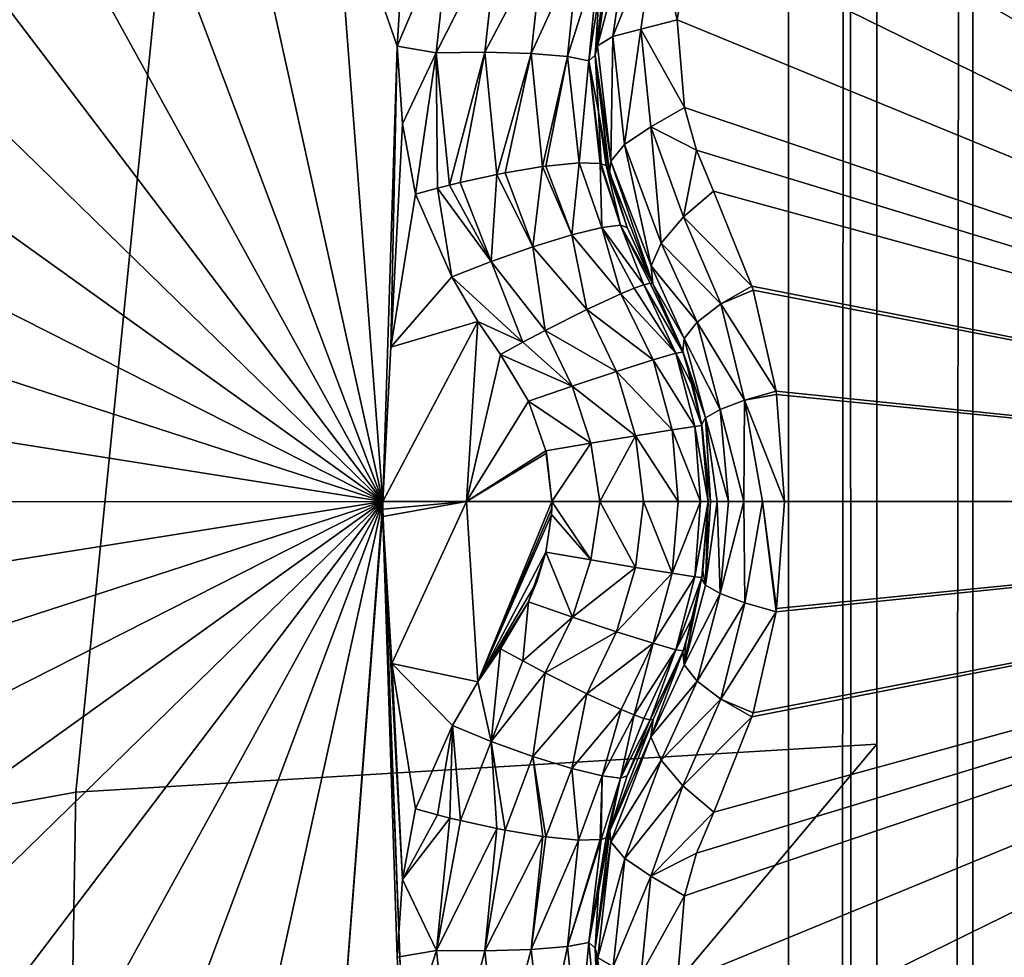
# Model space of a CAD drawing. Header units: metres. Extents: x -206 to 75, y -104 to 104.
# Tile 280 of 656: x -170.01 to -168.39, y 48.22 to 49.76. Entities that reach past the tile are written whole.
import ezdxf

# ---------------------------------------------------------------- set-up
doc = ezdxf.new("R2010")
doc.units = ezdxf.units.M
doc.layers.add('solid_01_1-CONSUMER_THERM_B_125288', color=7, linetype='CONTINUOUS')

msp = doc.modelspace()

# ---------------------------------------------------------------- linework, layer by layer
at = {"layer": 'solid_01_1-CONSUMER_THERM_B_125288'}
for points in [[(-168.648926, 67.29171), (-200.493088, -75.033852), (-200.514557, 74.966148)], [(-106.887138, 47.939438, 1.5), (-97.174187, 56.091938, 1.5), (-200.514557, 74.966148, 1.5)], [(-107.910683, 47.194191, 1.5), (-106.887138, 47.939438, 1.5), (-200.514557, 74.966148, 1.5)], [(-108.467331, 46.871483, 1.5), (-107.910683, 47.194191, 1.5), (-200.514557, 74.966148, 1.5)], [(-109.048912, 46.586853, 1.5), (-108.467331, 46.871483, 1.5), (-200.514557, 74.966148, 1.5)], [(-109.651024, 46.343178, 1.5), (-109.048912, 46.586853, 1.5), (-200.514557, 74.966148, 1.5)], [(-110.268845, 46.142639, 1.5), (-109.651024, 46.343178, 1.5), (-200.514557, 74.966148, 1.5)], [(-110.897278, 45.986664, 1.5), (-110.268845, 46.142639, 1.5), (-200.514557, 74.966148, 1.5)], [(-111.53109, 45.875885, 1.5), (-110.897278, 45.986664, 1.5), (-200.514557, 74.966148, 1.5)], [(-112.794189, 45.78849, 1.5), (-111.53109, 45.875885, 1.5), (-200.514557, 74.966148, 1.5)], [(-168.100571, 58.189758, 1.5), (-112.794189, 45.78849, 1.5), (-200.514557, 74.966148, 1.5)], [(-168.648926, 67.29171), (-168.75058, 66.747505), (-200.493088, -75.033852)], [(-168.75058, 66.747505), (-168.750504, 66.193886), (-200.493088, -75.033852)], [(-168.750504, 66.193886), (-168.731537, -66.252495), (-200.493088, -75.033852)], [(-168.750504, 66.193886), (-168.648697, 65.649712), (-168.731537, -66.252495)], [(-168.648697, 65.649712), (-168.629883, -65.70829), (-168.731537, -66.252495)], [(-168.648697, 65.649712), (-168.448624, 65.133507), (-168.629883, -65.70829)], [(-168.448624, 65.133507), (-168.429977, -65.192032), (-168.629883, -65.70829)], [(-168.448624, 65.133507), (-168.15712, 64.662857), (-168.429977, -65.192032)], [(-168.15712, 64.662857), (-168.138596, -64.721298), (-168.429977, -65.192032)], [(-76.404617, 63.580017, 75.400002), (-185.604614, 63.572178, 75.400002), (-92.716316, 42.429672, 75.400002)], [(-185.604614, 63.572178, 75.400002), (-93.500069, 42.491352, 75.400002), (-92.716316, 42.429672, 75.400002)], [(-185.604614, 63.572178, 75.400002), (-168.500076, 42.491318, 75.400002), (-93.500069, 42.491352, 75.400002)], [(-185.604614, 63.572178, 75.400002), (-169.283829, 42.429634, 75.400002), (-168.500076, 42.491318, 75.400002)], [(-185.604614, 63.572178, 75.400002), (-170.048279, 42.246105, 75.400002), (-169.283829, 42.429634, 75.400002)], [(-185.604477, 61.572178, 72.400002), (-168.604477, 61.573399, 72.400002), (-175.833084, 45.863281, 72.400002)], [(-168.604477, 61.573399, 72.400002), (-174.79277, 46.666443, 72.400002), (-175.833084, 45.863281, 72.400002)], [(-168.604477, 61.573399, 72.400002), (-173.664642, 47.33952, 72.400002), (-174.79277, 46.666443, 72.400002)], [(-168.604477, 61.573399, 72.400002), (-172.463898, 47.873474, 72.400002), (-173.664642, 47.33952, 72.400002)], [(-168.604477, 61.573399, 72.400002), (-171.208054, 48.260414, 72.400002), (-172.463898, 47.873474, 72.400002)], [(-168.604477, 61.573399, 72.400002), (-169.915466, 48.494781, 72.400002), (-171.208054, 48.260414, 72.400002)], [(-168.604477, 61.573399, 72.400002), (-168.603546, 48.573399, 72.400002), (-169.915466, 48.494781, 72.400002)], [(-168.604477, 61.573399, 69.400002), (-167.103424, 47.073505, 63.5), (-168.603424, 47.073399, 63.5)], [(-168.604477, 61.573399, 69.400002), (-168.603424, 47.073399, 63.5), (-168.604477, 61.573399, 72.400002)], [(-168.603546, 48.573399, 69.900002), (-168.604477, 61.573399, 72.400002), (-168.603424, 47.073399, 63.5)], [(-167.104019, 55.223503, 66.816208), (-167.103424, 47.073505, 63.5), (-168.604477, 61.573399, 69.400002)], [(-168.603546, 48.573399, 69.900002), (-168.603546, 48.573399, 72.400002), (-168.604477, 61.573399, 72.400002)], [(-168.523819, 50.299942, 16.603502), (-167.010834, 48.970943, 15.440842), (-168.453568, 50.3181, 16.580477)], [(-168.453568, 50.3181, 16.580477), (-167.010834, 48.970943, 15.440842), (-168.381454, 50.327221, 16.554106)], [(-168.654373, 50.238434, 16.639137), (-167.010834, 48.970943, 15.440842), (-168.523819, 50.299942, 16.603502)], [(-168.765457, 50.147591, 16.660564), (-167.010834, 48.970943, 15.440842), (-168.654373, 50.238434, 16.639137)], [(-168.851318, 50.033131, 16.667709), (-167.010834, 48.970943, 15.440842), (-168.765457, 50.147591, 16.660564)], [(-168.90744, 49.90152, 16.660555), (-167.010834, 48.970943, 15.440842), (-168.851318, 50.033131, 16.667709)], [(-169.412643, 48.9706, 18.393747), (-169.492691, 50.017204, 18.295778), (-169.637848, 49.990421, 18.25009)], [(-169.389297, 49.716625, 18.364573), (-169.37915, 49.872856, 18.350796), (-169.492691, 50.017204, 18.295778)], [(-169.412643, 48.9706, 18.393747), (-169.389297, 49.716625, 18.364573), (-169.492691, 50.017204, 18.295778)], [(-169.412643, 48.9706, 18.393747), (-169.637848, 49.990421, 18.25009), (-169.777695, 49.941631, 18.20607)], [(-169.412643, 48.9706, 18.393747), (-169.777695, 49.941631, 18.20607), (-169.909225, 49.871891, 18.164671)], [(-169.301514, 49.922112, 18.358753), (-169.37915, 49.872856, 18.350796), (-169.389297, 49.716625, 18.364573)], [(-169.325089, 49.705845, 18.376822), (-169.301514, 49.922112, 18.358753), (-169.389297, 49.716625, 18.364573)], [(-169.223785, 49.90601, 18.349083), (-169.301514, 49.922112, 18.358753), (-169.325089, 49.705845, 18.376822)], [(-169.223785, 49.90601, 18.349083), (-169.325089, 49.705845, 18.376822), (-169.245712, 49.706497, 18.367184)], [(-169.223785, 49.90601, 18.349083), (-169.245712, 49.706497, 18.367184), (-169.149673, 49.888851, 18.312241)], [(-169.039215, 49.901909, 16.876154), (-169.058502, 49.802982, 18.114405), (-169.065002, 49.7019, 18.126162)], [(-169.065002, 49.7019, 16.853399), (-169.039215, 49.901909, 16.876154), (-169.065002, 49.7019, 18.126162)], [(-169.060883, 49.717194, 16.8106), (-169.039215, 49.901909, 16.876154), (-169.065002, 49.7019, 16.853399)], [(-169.00975, 49.912716, 16.767014), (-169.033859, 49.91106, 16.83964), (-169.060883, 49.717194, 16.8106)], [(-169.035721, 49.732132, 16.739864), (-169.00975, 49.912716, 16.767014), (-169.060883, 49.717194, 16.8106)], [(-169.060883, 49.717194, 16.8106), (-169.033859, 49.91106, 16.83964), (-169.039215, 49.901909, 16.876154)], [(-169.035721, 49.732132, 16.739864), (-168.965622, 49.907791, 16.70466), (-169.00975, 49.912716, 16.767014)], [(-169.035721, 49.732132, 16.739864), (-168.989868, 49.744625, 16.679853), (-168.965622, 49.907791, 16.70466)], [(-168.930511, 49.759899, 16.639118), (-168.965622, 49.907791, 16.70466), (-168.989868, 49.744625, 16.679853)], [(-168.930511, 49.759899, 16.639118), (-168.90744, 49.90152, 16.660555), (-168.965622, 49.907791, 16.70466)], [(-168.930511, 49.759899, 16.639118), (-167.010834, 48.970943, 15.440842), (-168.90744, 49.90152, 16.660555)], [(-169.245712, 49.706497, 18.367184), (-169.169617, 49.7043, 18.33046), (-169.149673, 49.888851, 18.312241)], [(-169.149673, 49.888851, 18.312241), (-169.169617, 49.7043, 18.33046), (-169.092178, 49.873493, 18.252224)], [(-169.412643, 48.9706, 18.393747), (-169.909225, 49.871891, 18.164671), (-170.029587, 49.782703, 18.126785)], [(-169.169617, 49.7043, 18.33046), (-169.110107, 49.699383, 18.270632), (-169.092178, 49.873493, 18.252224)], [(-169.092178, 49.873493, 18.252224), (-169.110107, 49.699383, 18.270632), (-169.059067, 49.862217, 18.180342)], [(-169.110107, 49.699383, 18.270632), (-169.075287, 49.692738, 18.198982), (-169.059067, 49.862217, 18.180342)], [(-169.059067, 49.862217, 18.180342), (-169.075287, 49.692738, 18.198982), (-169.058502, 49.802982, 18.114405)], [(-169.075287, 49.692738, 18.198982), (-169.065002, 49.7019, 18.126162), (-169.058502, 49.802982, 18.114405)], [(-169.412643, 48.9706, 18.393747), (-170.029587, 49.782703, 18.126785), (-170.136185, 49.675995, 18.093229)], [(-168.918442, 49.616131, 16.603489), (-168.930511, 49.759899, 16.639118), (-168.989868, 49.744625, 16.679853)], [(-168.918442, 49.616131, 16.603489), (-167.010834, 48.970943, 15.440842), (-168.930511, 49.759899, 16.639118)], [(-169.016556, 49.555386, 16.696569), (-168.989868, 49.744625, 16.679853), (-169.035721, 49.732132, 16.739864)], [(-169.016556, 49.555386, 16.696569), (-168.973618, 49.584297, 16.640163), (-168.989868, 49.744625, 16.679853)], [(-168.918442, 49.616131, 16.603489), (-168.989868, 49.744625, 16.679853), (-168.973618, 49.584297, 16.640163)], [(-169.035721, 49.732132, 16.739864), (-169.060883, 49.717194, 16.8106), (-169.039063, 49.527939, 16.764393)], [(-169.016556, 49.555386, 16.696569), (-169.035721, 49.732132, 16.739864), (-169.039063, 49.527939, 16.764393)], [(-169.412643, 48.9706, 18.393747), (-169.399307, 49.223724, 18.393747), (-169.389297, 49.716625, 18.364573)], [(-169.399307, 49.223724, 18.393747), (-169.38063, 49.589344, 18.378683), (-169.389297, 49.716625, 18.364573)], [(-169.325089, 49.705845, 18.376822), (-169.389297, 49.716625, 18.364573), (-169.38063, 49.589344, 18.378683)], [(-169.325089, 49.705845, 18.376822), (-169.38063, 49.589344, 18.378683), (-169.35936, 49.47403, 18.393747)], [(-169.322998, 49.483864, 18.401197), (-169.325089, 49.705845, 18.376822), (-169.35936, 49.47403, 18.393747)], [(-169.245712, 49.706497, 18.367184), (-169.325089, 49.705845, 18.376822), (-169.303192, 49.488876, 18.402805)], [(-169.322998, 49.483864, 18.401197), (-169.303192, 49.488876, 18.402805), (-169.325089, 49.705845, 18.376822)], [(-169.285706, 49.493107, 18.402845), (-169.245712, 49.706497, 18.367184), (-169.303192, 49.488876, 18.402805)], [(-169.285706, 49.493107, 18.402845), (-169.225815, 49.506218, 18.393158), (-169.245712, 49.706497, 18.367184)], [(-169.245712, 49.706497, 18.367184), (-169.225815, 49.506218, 18.393158), (-169.169617, 49.7043, 18.33046)], [(-169.039063, 49.527939, 16.764393), (-169.060883, 49.717194, 16.8106), (-169.065002, 49.7019, 16.853399)], [(-169.225815, 49.506218, 18.393158), (-169.212173, 49.508892, 18.388723), (-169.169617, 49.7043, 18.33046)], [(-169.212173, 49.508892, 18.388723), (-169.150848, 49.519207, 18.356613), (-169.169617, 49.7043, 18.33046)], [(-169.169617, 49.7043, 18.33046), (-169.150848, 49.519207, 18.356613), (-169.110107, 49.699383, 18.270632)], [(-169.150848, 49.519207, 18.356613), (-169.145538, 49.519943, 18.352715), (-169.110107, 49.699383, 18.270632)], [(-169.145538, 49.519943, 18.352715), (-169.091232, 49.525257, 18.297041), (-169.110107, 49.699383, 18.270632)], [(-169.110107, 49.699383, 18.270632), (-169.091232, 49.525257, 18.297041), (-169.075287, 49.692738, 18.198982)], [(-169.091232, 49.525257, 18.297041), (-169.056778, 49.52422, 18.230299), (-169.075287, 49.692738, 18.198982)], [(-169.075287, 49.692738, 18.198982), (-169.059494, 49.609055, 18.139544), (-169.065002, 49.7019, 18.126162)], [(-169.075287, 49.692738, 18.198982), (-169.055267, 49.523949, 18.225763), (-169.059494, 49.609055, 18.139544)], [(-169.056778, 49.52422, 18.230299), (-169.055267, 49.523949, 18.225763), (-169.075287, 49.692738, 18.198982)], [(-169.065002, 49.7019, 16.853399), (-169.065002, 49.7019, 18.126162), (-169.059494, 49.609055, 18.139544)], [(-169.065002, 49.7019, 16.853399), (-169.059494, 49.609055, 18.139544), (-169.042969, 49.517033, 18.155281)], [(-169.041168, 49.509724, 16.8183), (-169.065002, 49.7019, 16.853399), (-169.042969, 49.517033, 18.155281)], [(-169.039063, 49.527939, 16.764393), (-169.065002, 49.7019, 16.853399), (-169.041168, 49.509724, 16.8183)], [(-169.412643, 48.9706, 18.393747), (-170.136185, 49.675995, 18.093229), (-170.226715, 49.554066, 18.064728)], [(-169.047043, 49.52137, 18.193224), (-169.042969, 49.517033, 18.155281), (-169.059494, 49.609055, 18.139544)], [(-169.055267, 49.523949, 18.225763), (-169.047043, 49.52137, 18.193224), (-169.059494, 49.609055, 18.139544)], [(-168.899033, 49.546249, 16.580469), (-168.918442, 49.616131, 16.603489), (-168.973618, 49.584297, 16.640163)], [(-168.899033, 49.546249, 16.580469), (-167.010834, 48.970943, 15.440842), (-168.918442, 49.616131, 16.603489)], [(-169.399307, 49.223724, 18.393747), (-169.35936, 49.47403, 18.393747), (-169.38063, 49.589344, 18.378683)], [(-168.956635, 49.394161, 16.639465), (-168.973618, 49.584297, 16.640163), (-169.016556, 49.555386, 16.696569)], [(-168.899033, 49.546249, 16.580469), (-168.973618, 49.584297, 16.640163), (-168.920395, 49.437267, 16.587631)], [(-168.920395, 49.437267, 16.587631), (-168.973618, 49.584297, 16.640163), (-168.956635, 49.394161, 16.639465)], [(-169.412643, 48.9706, 18.393747), (-170.226715, 49.554066, 18.064728), (-170.29924, 49.419548, 18.041895)], [(-169.016556, 49.555386, 16.696569), (-169.039063, 49.527939, 16.764393), (-168.973373, 49.356789, 16.701927)], [(-168.956635, 49.394161, 16.639465), (-169.016556, 49.555386, 16.696569), (-168.973373, 49.356789, 16.701927)], [(-168.899033, 49.546249, 16.580469), (-168.920395, 49.437267, 16.587631), (-168.870865, 49.479256, 16.554106)], [(-168.899033, 49.546249, 16.580469), (-168.870865, 49.479256, 16.554106), (-167.010834, 48.970943, 15.440842)], [(-169.039063, 49.527939, 16.764393), (-169.041168, 49.509724, 16.8183), (-168.970184, 49.32737, 16.770613)], [(-168.973373, 49.356789, 16.701927), (-169.039063, 49.527939, 16.764393), (-168.970184, 49.32737, 16.770613)], [(-169.16687, 49.388, 18.402061), (-169.150848, 49.519207, 18.356613), (-169.212173, 49.508892, 18.388723)], [(-169.16687, 49.388, 18.402061), (-169.10318, 49.407681, 18.36202), (-169.150848, 49.519207, 18.356613)], [(-169.10318, 49.407681, 18.36202), (-169.145538, 49.519943, 18.352715), (-169.150848, 49.519207, 18.356613)], [(-169.10318, 49.407681, 18.36202), (-169.091232, 49.525257, 18.297041), (-169.145538, 49.519943, 18.352715)], [(-169.10318, 49.407681, 18.36202), (-169.053635, 49.4198, 18.304127), (-169.091232, 49.525257, 18.297041)], [(-169.053635, 49.4198, 18.304127), (-169.056778, 49.52422, 18.230299), (-169.091232, 49.525257, 18.297041)], [(-169.02356, 49.423412, 18.237627), (-169.055267, 49.523949, 18.225763), (-169.056778, 49.52422, 18.230299)], [(-169.053635, 49.4198, 18.304127), (-169.02356, 49.423412, 18.237627), (-169.056778, 49.52422, 18.230299)], [(-169.02356, 49.423412, 18.237627), (-169.047043, 49.52137, 18.193224), (-169.055267, 49.523949, 18.225763)], [(-169.01268, 49.419765, 18.172096), (-169.042969, 49.517033, 18.155281), (-169.047043, 49.52137, 18.193224)], [(-169.02356, 49.423412, 18.237627), (-169.01268, 49.419765, 18.172096), (-169.047043, 49.52137, 18.193224)], [(-169.041168, 49.509724, 16.8183), (-169.042969, 49.517033, 18.155281), (-169.01268, 49.419765, 18.172096)], [(-169.235413, 49.363785, 18.4196), (-169.225815, 49.506218, 18.393158), (-169.285706, 49.493107, 18.402845)], [(-169.235413, 49.363785, 18.4196), (-169.16687, 49.388, 18.402061), (-169.225815, 49.506218, 18.393158)], [(-169.16687, 49.388, 18.402061), (-169.212173, 49.508892, 18.388723), (-169.225815, 49.506218, 18.393158)], [(-169.041168, 49.509724, 16.8183), (-168.970184, 49.32737, 18.184393), (-168.970184, 49.32737, 16.770613)], [(-169.041168, 49.509724, 16.8183), (-169.01268, 49.419765, 18.172096), (-168.970184, 49.32737, 18.184393)], [(-169.2995, 49.338749, 18.416172), (-169.322998, 49.483864, 18.401197), (-169.35936, 49.47403, 18.393747)], [(-169.235413, 49.363785, 18.4196), (-169.303192, 49.488876, 18.402805), (-169.322998, 49.483864, 18.401197)], [(-169.235413, 49.363785, 18.4196), (-169.322998, 49.483864, 18.401197), (-169.2995, 49.338749, 18.416172)], [(-169.235413, 49.363785, 18.4196), (-169.285706, 49.493107, 18.402845), (-169.303192, 49.488876, 18.402805)], [(-168.808121, 49.323395, 16.49827), (-168.870865, 49.479256, 16.554106), (-168.920395, 49.437267, 16.587631)], [(-168.808121, 49.323395, 16.49827), (-167.010834, 48.970943, 15.440842), (-168.870865, 49.479256, 16.554106)], [(-169.2995, 49.338749, 18.416172), (-169.35936, 49.47403, 18.393747), (-169.399307, 49.223724, 18.393747)], [(-168.859055, 49.294361, 16.534945), (-168.920395, 49.437267, 16.587631), (-168.956635, 49.394161, 16.639465)], [(-168.859055, 49.294361, 16.534945), (-168.808121, 49.323395, 16.49827), (-168.920395, 49.437267, 16.587631)], [(-169.412643, 48.9706, 18.393747), (-170.29924, 49.419548, 18.041895), (-170.352173, 49.275341, 18.025227)], [(-169.10318, 49.407681, 18.36202), (-169.022537, 49.311192, 18.338903), (-169.053635, 49.4198, 18.304127)], [(-169.053635, 49.4198, 18.304127), (-168.985031, 49.325764, 18.266209), (-169.02356, 49.423412, 18.237627)], [(-169.053635, 49.4198, 18.304127), (-169.022537, 49.311192, 18.338903), (-169.00116, 49.32003, 18.304218)], [(-169.053635, 49.4198, 18.304127), (-169.00116, 49.32003, 18.304218), (-168.985031, 49.325764, 18.266209)], [(-169.02356, 49.423412, 18.237627), (-168.974609, 49.328236, 18.225876), (-168.970184, 49.32737, 18.184393)], [(-169.01268, 49.419765, 18.172096), (-169.02356, 49.423412, 18.237627), (-168.970184, 49.32737, 18.184393)], [(-169.02356, 49.423412, 18.237627), (-168.985031, 49.325764, 18.266209), (-168.974609, 49.328236, 18.225876)], [(-169.16687, 49.388, 18.402061), (-169.078583, 49.285252, 18.394554), (-169.10318, 49.407681, 18.36202)], [(-169.10318, 49.407681, 18.36202), (-169.078583, 49.285252, 18.394554), (-169.022537, 49.311192, 18.338903)], [(-169.235413, 49.363785, 18.4196), (-169.146912, 49.250839, 18.42696), (-169.16687, 49.388, 18.402061)], [(-169.16687, 49.388, 18.402061), (-169.146912, 49.250839, 18.42696), (-169.078583, 49.285252, 18.394554)], [(-168.897797, 49.264687, 16.587442), (-168.956635, 49.394161, 16.639465), (-168.973373, 49.356789, 16.701927)], [(-168.859055, 49.294361, 16.534945), (-168.956635, 49.394161, 16.639465), (-168.897797, 49.264687, 16.587442)], [(-169.235413, 49.363785, 18.4196), (-169.2995, 49.338749, 18.416172), (-169.183411, 49.231594, 18.433228)], [(-169.235413, 49.363785, 18.4196), (-169.183411, 49.231594, 18.433228), (-169.146912, 49.250839, 18.42696)], [(-168.919006, 49.238007, 16.650019), (-168.973373, 49.356789, 16.701927), (-168.970184, 49.32737, 16.770613)], [(-168.897797, 49.264687, 16.587442), (-168.973373, 49.356789, 16.701927), (-168.919006, 49.238007, 16.650019)], [(-169.2995, 49.338749, 18.416172), (-169.399307, 49.223724, 18.393747), (-169.256912, 49.265697, 18.426382)], [(-169.183411, 49.231594, 18.433228), (-169.2995, 49.338749, 18.416172), (-169.256912, 49.265697, 18.426382)], [(-168.932877, 49.213596, 18.264175), (-169.00116, 49.32003, 18.304218), (-169.022537, 49.311192, 18.338903)], [(-168.932877, 49.213596, 18.264175), (-168.985031, 49.325764, 18.266209), (-169.00116, 49.32003, 18.304218)], [(-168.974609, 49.328236, 18.225876), (-168.985031, 49.325764, 18.266209), (-168.92099, 49.215508, 18.188154)], [(-168.932877, 49.213596, 18.264175), (-168.92099, 49.215508, 18.188154), (-168.985031, 49.325764, 18.266209)], [(-168.974609, 49.328236, 18.225876), (-168.92099, 49.215508, 18.188154), (-168.970184, 49.32737, 18.184393)], [(-168.970184, 49.32737, 16.770613), (-168.970184, 49.32737, 18.184393), (-168.92099, 49.215508, 18.188154)], [(-168.921448, 49.216801, 16.714634), (-168.970184, 49.32737, 16.770613), (-168.92099, 49.215508, 18.188154)], [(-168.919006, 49.238007, 16.650019), (-168.970184, 49.32737, 16.770613), (-168.921448, 49.216801, 16.714634)], [(-168.859055, 49.294361, 16.534945), (-168.806091, 49.316841, 16.496393), (-168.808121, 49.323395, 16.49827)], [(-168.808121, 49.323395, 16.49827), (-168.806091, 49.316841, 16.496393), (-167.010834, 48.970943, 15.440842)], [(-168.969955, 49.202919, 18.338594), (-169.022537, 49.311192, 18.338903), (-169.078583, 49.285252, 18.394554)], [(-168.969955, 49.202919, 18.338594), (-168.932877, 49.213596, 18.264175), (-169.022537, 49.311192, 18.338903)], [(-168.859055, 49.294361, 16.534945), (-168.768478, 49.151627, 16.460966), (-168.806091, 49.316841, 16.496393)], [(-168.806091, 49.316841, 16.496393), (-168.768478, 49.151627, 16.460966), (-167.010834, 48.970943, 15.440842)], [(-168.859055, 49.294361, 16.534945), (-168.897797, 49.264687, 16.587442), (-168.819977, 49.136768, 16.499777)], [(-168.859055, 49.294361, 16.534945), (-168.819977, 49.136768, 16.499777), (-168.768478, 49.151627, 16.460966)], [(-169.412643, 48.9706, 18.393747), (-170.352173, 49.275341, 18.025227), (-170.384399, 49.124561, 18.015078)], [(-169.029831, 49.18391, 18.397306), (-169.078583, 49.285252, 18.394554), (-169.146912, 49.250839, 18.42696)], [(-169.029831, 49.18391, 18.397306), (-168.969955, 49.202919, 18.338594), (-169.078583, 49.285252, 18.394554)], [(-169.256912, 49.265697, 18.426382), (-169.399307, 49.223724, 18.393747), (-169.412643, 48.9706, 18.393747)], [(-169.256912, 49.265697, 18.426382), (-169.412643, 48.9706, 18.393747), (-169.275787, 48.970619, 18.426445)], [(-169.256912, 49.265697, 18.426382), (-169.275787, 48.970619, 18.426445), (-169.220078, 49.211704, 18.432564)], [(-169.183411, 49.231594, 18.433228), (-169.256912, 49.265697, 18.426382), (-169.220078, 49.211704, 18.432564)], [(-168.897797, 49.264687, 16.587442), (-168.919006, 49.238007, 16.650019), (-168.860092, 49.121605, 16.552706)], [(-168.897797, 49.264687, 16.587442), (-168.860092, 49.121605, 16.552706), (-168.819977, 49.136768, 16.499777)], [(-169.102234, 49.159847, 18.430616), (-169.146912, 49.250839, 18.42696), (-169.183411, 49.231594, 18.433228)], [(-169.102234, 49.159847, 18.430616), (-169.029831, 49.18391, 18.397306), (-169.146912, 49.250839, 18.42696)], [(-168.919006, 49.238007, 16.650019), (-168.921448, 49.216801, 16.714634), (-168.884018, 49.107845, 16.614271)], [(-168.919006, 49.238007, 16.650019), (-168.884018, 49.107845, 16.614271), (-168.860092, 49.121605, 16.552706)], [(-169.102234, 49.159847, 18.430616), (-169.183411, 49.231594, 18.433228), (-169.220078, 49.211704, 18.432564)], [(-169.275787, 48.970619, 18.426445), (-169.174271, 49.135139, 18.437561), (-169.220078, 49.211704, 18.432564)], [(-169.102234, 49.159847, 18.430616), (-169.220078, 49.211704, 18.432564), (-169.174271, 49.135139, 18.437561)], [(-168.901642, 49.093864, 18.264095), (-168.932877, 49.213596, 18.264175), (-168.969955, 49.202919, 18.338594)], [(-168.932877, 49.213596, 18.264175), (-168.903061, 49.155617, 18.188993), (-168.92099, 49.215508, 18.188154)], [(-168.932877, 49.213596, 18.264175), (-168.890289, 49.095192, 18.189432), (-168.903061, 49.155617, 18.188993)], [(-168.901642, 49.093864, 18.264095), (-168.890289, 49.095192, 18.189432), (-168.932877, 49.213596, 18.264175)], [(-168.916367, 49.201691, 16.708633), (-168.921448, 49.216801, 16.714634), (-168.92099, 49.215508, 18.188154)], [(-168.884018, 49.107845, 16.614271), (-168.921448, 49.216801, 16.714634), (-168.916367, 49.201691, 16.708633)], [(-168.916367, 49.201691, 16.708633), (-168.92099, 49.215508, 18.188154), (-168.903061, 49.155617, 18.188993)], [(-168.938599, 49.088165, 18.337809), (-168.969955, 49.202919, 18.338594), (-169.029831, 49.18391, 18.397306)], [(-168.938599, 49.088165, 18.337809), (-168.901642, 49.093864, 18.264095), (-168.969955, 49.202919, 18.338594)], [(-168.890533, 49.096561, 16.677414), (-168.916367, 49.201691, 16.708633), (-168.903061, 49.155617, 18.188993)], [(-168.884018, 49.107845, 16.614271), (-168.916367, 49.201691, 16.708633), (-168.890533, 49.096561, 16.677414)], [(-168.998749, 49.078449, 18.396362), (-169.029831, 49.18391, 18.397306), (-169.102234, 49.159847, 18.430616)], [(-168.998749, 49.078449, 18.396362), (-168.938599, 49.088165, 18.337809), (-169.029831, 49.18391, 18.397306)], [(-169.07196, 49.066353, 18.430536), (-169.102234, 49.159847, 18.430616), (-169.174271, 49.135139, 18.437561)], [(-169.07196, 49.066353, 18.430536), (-168.998749, 49.078449, 18.396362), (-169.102234, 49.159847, 18.430616)], [(-168.890533, 49.096561, 16.677414), (-168.903061, 49.155617, 18.188993), (-168.890289, 49.095192, 18.189432)], [(-168.819977, 49.136768, 16.499777), (-168.767609, 49.145813, 16.460129), (-168.768478, 49.151627, 16.460966)], [(-168.819977, 49.136768, 16.499777), (-168.754868, 48.970692, 16.44776), (-168.767609, 49.145813, 16.460129)], [(-168.768478, 49.151627, 16.460966), (-168.767609, 49.145813, 16.460129), (-167.010834, 48.970943, 15.440842)], [(-168.767609, 49.145813, 16.460129), (-168.754868, 48.970692, 16.44776), (-167.010834, 48.970943, 15.440842)], [(-169.412643, 48.9706, 18.393747), (-170.384399, 49.124561, 18.015078), (-170.395203, 48.970459, 18.011671)], [(-169.275787, 48.970619, 18.426445), (-169.145493, 49.054024, 18.439278), (-169.174271, 49.135139, 18.437561)], [(-169.07196, 49.066353, 18.430536), (-169.174271, 49.135139, 18.437561), (-169.145493, 49.054024, 18.439278)], [(-168.819977, 49.136768, 16.499777), (-168.860092, 49.121605, 16.552706), (-168.821381, 48.970684, 16.503578)], [(-168.819977, 49.136768, 16.499777), (-168.821381, 48.970684, 16.503578), (-168.790573, 48.970688, 16.472759)], [(-168.819977, 49.136768, 16.499777), (-168.790573, 48.970688, 16.472759), (-168.754868, 48.970692, 16.44776)], [(-168.860092, 49.121605, 16.552706), (-168.884018, 49.107845, 16.614271), (-168.846375, 48.97068, 16.539267)], [(-168.860092, 49.121605, 16.552706), (-168.846375, 48.97068, 16.539267), (-168.821381, 48.970684, 16.503578)], [(-168.938599, 49.088165, 18.337809), (-168.892487, 48.970673, 18.268078), (-168.901642, 49.093864, 18.264095)], [(-168.901642, 49.093864, 18.264095), (-168.879868, 48.970676, 18.189676), (-168.890289, 49.095192, 18.189432)], [(-168.901642, 49.093864, 18.264095), (-168.892487, 48.970673, 18.268078), (-168.879868, 48.970676, 18.189676)], [(-168.884018, 49.107845, 16.614271), (-168.890533, 49.096561, 16.677414), (-168.876068, 48.970676, 16.620846)], [(-168.890533, 49.096561, 16.677414), (-168.879868, 48.970676, 16.664267), (-168.876068, 48.970676, 16.620846)], [(-168.888397, 49.083389, 16.674803), (-168.879868, 48.970676, 16.664267), (-168.890533, 49.096561, 16.677414)], [(-168.888397, 49.083389, 16.674803), (-168.890533, 49.096561, 16.677414), (-168.890289, 49.095192, 18.189432)], [(-168.888397, 49.083389, 16.674803), (-168.890289, 49.095192, 18.189432), (-168.879868, 48.970676, 18.189676)], [(-168.884018, 49.107845, 16.614271), (-168.876068, 48.970676, 16.620846), (-168.864792, 48.970676, 16.578745)], [(-168.884018, 49.107845, 16.614271), (-168.864792, 48.970676, 16.578745), (-168.846375, 48.97068, 16.539267)], [(-169.07196, 49.066353, 18.430536), (-169.056992, 48.97065, 18.428818), (-168.998749, 49.078449, 18.396362)], [(-168.998749, 49.078449, 18.396362), (-169.056992, 48.97065, 18.428818), (-168.985748, 48.970661, 18.393951)], [(-168.998749, 49.078449, 18.396362), (-168.928986, 48.970669, 18.338493), (-168.938599, 49.088165, 18.337809)], [(-168.998749, 49.078449, 18.396362), (-168.985748, 48.970661, 18.393951), (-168.928986, 48.970669, 18.338493)], [(-168.938599, 49.088165, 18.337809), (-168.928986, 48.970669, 18.338493), (-168.892487, 48.970673, 18.268078)], [(-168.888397, 49.083389, 16.674803), (-168.879868, 48.970676, 18.189676), (-168.879868, 48.970676, 16.664267)], [(-169.07196, 49.066353, 18.430536), (-169.145493, 49.054024, 18.439278), (-169.135681, 48.970638, 18.43961)], [(-169.07196, 49.066353, 18.430536), (-169.135681, 48.970638, 18.43961), (-169.056992, 48.97065, 18.428818)], [(-169.275787, 48.970619, 18.426445), (-169.144562, 49.049957, 18.439316), (-169.145493, 49.054024, 18.439278)], [(-169.275787, 48.970619, 18.426445), (-169.135681, 48.970638, 18.43961), (-169.144562, 49.049957, 18.439316)], [(-169.135681, 48.970638, 18.43961), (-169.145493, 49.054024, 18.439278), (-169.144562, 49.049957, 18.439316)], [(-170.206284, 48.970486, 18.096907), (-169.412643, 48.9706, 18.393747), (-170.395203, 48.970459, 18.011671)], [(-170.384354, 48.81636, 18.015078), (-169.412643, 48.9706, 18.393747), (-170.206284, 48.970486, 18.096907)], [(-170.384354, 48.81636, 18.015078), (-170.352097, 48.665588, 18.025227), (-169.412643, 48.9706, 18.393747)], [(-170.352097, 48.665588, 18.025227), (-170.299103, 48.521397, 18.041895), (-169.412643, 48.9706, 18.393747)], [(-170.299103, 48.521397, 18.041895), (-170.226547, 48.386902, 18.064728), (-169.412643, 48.9706, 18.393747)], [(-170.226547, 48.386902, 18.064728), (-170.135971, 48.264996, 18.093229), (-169.412643, 48.9706, 18.393747)], [(-170.135971, 48.264996, 18.093229), (-170.029343, 48.158318, 18.126783), (-169.412643, 48.9706, 18.393747)], [(-170.029343, 48.158318, 18.126783), (-169.908966, 48.069164, 18.164671), (-169.412643, 48.9706, 18.393747)], [(-169.908966, 48.069164, 18.164671), (-169.77742, 47.999462, 18.20607), (-169.412643, 48.9706, 18.393747)], [(-169.77742, 47.999462, 18.20607), (-169.637558, 47.95071, 18.250088), (-169.412643, 48.9706, 18.393747)], [(-169.637558, 47.95071, 18.250088), (-169.492401, 47.923969, 18.295778), (-169.412643, 48.9706, 18.393747)], [(-169.492401, 47.923969, 18.295778), (-169.412613, 48.95845, 18.393747), (-169.412643, 48.9706, 18.393747)], [(-169.412613, 48.95845, 18.393747), (-169.275787, 48.970619, 18.426445), (-169.412643, 48.9706, 18.393747)], [(-169.412613, 48.95845, 18.393747), (-169.412521, 48.946461, 18.393747), (-169.275787, 48.970619, 18.426445)], [(-169.412521, 48.946461, 18.393747), (-169.397888, 48.705242, 18.393753), (-169.275787, 48.970619, 18.426445)], [(-169.397888, 48.705242, 18.393753), (-169.256821, 48.675541, 18.426382), (-169.275787, 48.970619, 18.426445)], [(-169.275787, 48.970619, 18.426445), (-169.256821, 48.675541, 18.426382), (-169.135681, 48.970638, 18.43961)], [(-169.256821, 48.675541, 18.426382), (-169.135849, 48.959953, 18.439604), (-169.135681, 48.970638, 18.43961)], [(-169.136322, 48.949276, 18.439592), (-169.135681, 48.970638, 18.43961), (-169.135849, 48.959953, 18.439604)], [(-169.071915, 48.875038, 18.430534), (-169.135681, 48.970638, 18.43961), (-169.136322, 48.949276, 18.439592)], [(-169.071915, 48.875038, 18.430534), (-169.056992, 48.97065, 18.428818), (-169.135681, 48.970638, 18.43961)], [(-169.071915, 48.875038, 18.430534), (-168.998688, 48.862972, 18.39636), (-169.056992, 48.97065, 18.428818)], [(-168.998688, 48.862972, 18.39636), (-168.985748, 48.970661, 18.393951), (-169.056992, 48.97065, 18.428818)], [(-168.998688, 48.862972, 18.39636), (-168.938538, 48.853283, 18.337807), (-168.985748, 48.970661, 18.393951)], [(-168.938538, 48.853283, 18.337807), (-168.928986, 48.970669, 18.338493), (-168.985748, 48.970661, 18.393951)], [(-168.938538, 48.853283, 18.337807), (-168.892487, 48.970673, 18.268078), (-168.928986, 48.970669, 18.338493)], [(-168.938538, 48.853283, 18.337807), (-168.901596, 48.847599, 18.264095), (-168.892487, 48.970673, 18.268078)], [(-167.010834, 48.970943, 15.440842), (-168.930283, 48.181343, 16.639137), (-168.90715, 48.039722, 16.660566)], [(-167.010834, 48.970943, 15.440842), (-168.918274, 48.325169, 16.603502), (-168.930283, 48.181343, 16.639137)], [(-167.010834, 48.970943, 15.440842), (-168.898865, 48.395084, 16.580475), (-168.918274, 48.325169, 16.603502)], [(-167.010834, 48.970943, 15.440842), (-168.90715, 48.039722, 16.660566), (-168.850952, 47.908134, 16.667709)], [(-168.901596, 48.847599, 18.264095), (-168.890244, 48.846279, 18.189432), (-168.879868, 48.970676, 18.189676)], [(-168.901596, 48.847599, 18.264095), (-168.879868, 48.970676, 18.189676), (-168.892487, 48.970673, 18.268078)], [(-167.010834, 48.970943, 15.440842), (-168.870712, 48.462097, 16.554106), (-168.898865, 48.395084, 16.580475)], [(-168.890244, 48.846279, 18.189432), (-168.888367, 48.85799, 16.674795), (-168.879868, 48.970676, 16.664267)], [(-168.879868, 48.970676, 18.189676), (-168.890244, 48.846279, 18.189432), (-168.879868, 48.970676, 16.664267)], [(-168.879868, 48.970676, 16.664267), (-168.888367, 48.85799, 16.674795), (-168.883957, 48.833626, 16.61425)], [(-168.864792, 48.970676, 16.578745), (-168.883957, 48.833626, 16.61425), (-168.860016, 48.819889, 16.552685)], [(-168.876068, 48.970676, 16.620846), (-168.879868, 48.970676, 16.664267), (-168.883957, 48.833626, 16.61425)], [(-168.864792, 48.970676, 16.578745), (-168.876068, 48.970676, 16.620846), (-168.883957, 48.833626, 16.61425)], [(-167.010834, 48.970943, 15.440842), (-168.807968, 48.618137, 16.498224), (-168.870712, 48.462097, 16.554106)], [(-168.846375, 48.97068, 16.539267), (-168.864792, 48.970676, 16.578745), (-168.860016, 48.819889, 16.552685)], [(-168.821381, 48.970684, 16.503578), (-168.860016, 48.819889, 16.552685), (-168.819901, 48.804749, 16.499756)], [(-168.821381, 48.970684, 16.503578), (-168.846375, 48.97068, 16.539267), (-168.860016, 48.819889, 16.552685)], [(-167.010834, 48.970943, 15.440842), (-168.850952, 47.908134, 16.667709), (-168.765045, 47.793716, 16.660555)], [(-168.790573, 48.970688, 16.472759), (-168.821381, 48.970684, 16.503578), (-168.819901, 48.804749, 16.499756)], [(-168.790573, 48.970688, 16.472759), (-168.819901, 48.804749, 16.499756), (-168.768402, 48.789921, 16.460941)], [(-167.010834, 48.970943, 15.440842), (-168.805893, 48.624809, 16.496313), (-168.807968, 48.618137, 16.498224)], [(-167.010834, 48.970943, 15.440842), (-168.768402, 48.789921, 16.460941), (-168.805893, 48.624809, 16.496313)], [(-168.790573, 48.970688, 16.472759), (-168.767563, 48.795555, 16.460131), (-168.754868, 48.970692, 16.44776)], [(-168.790573, 48.970688, 16.472759), (-168.768402, 48.789921, 16.460941), (-168.767563, 48.795555, 16.460131)], [(-167.010834, 48.970943, 15.440842), (-168.767563, 48.795555, 16.460131), (-168.768402, 48.789921, 16.460941)], [(-167.010834, 48.970943, 15.440842), (-168.754868, 48.970692, 16.44776), (-168.767563, 48.795555, 16.460131)], [(-167.010834, 48.970943, 15.440842), (-168.765045, 47.793716, 16.660555), (-168.653931, 47.702934, 16.639118)], [(-167.010834, 48.970943, 15.440842), (-168.653931, 47.702934, 16.639118), (-168.523392, 47.641495, 16.603487)], [(-167.010834, 48.970943, 15.440842), (-168.523392, 47.641495, 16.603487), (-168.453156, 47.623371, 16.580467)], [(-167.010834, 48.970943, 15.440842), (-168.453156, 47.623371, 16.580467), (-168.381058, 47.614269, 16.554106)], [(-169.492401, 47.923969, 18.295778), (-169.378891, 48.068306, 18.350792), (-169.412613, 48.95845, 18.393747)], [(-169.378891, 48.068306, 18.350792), (-169.412521, 48.946461, 18.393747), (-169.412613, 48.95845, 18.393747)], [(-169.256821, 48.675541, 18.426382), (-169.136322, 48.949276, 18.439592), (-169.135849, 48.959953, 18.439604)], [(-169.256821, 48.675541, 18.426382), (-169.145416, 48.88755, 18.43928), (-169.136322, 48.949276, 18.439592)], [(-169.071915, 48.875038, 18.430534), (-169.136322, 48.949276, 18.439592), (-169.145416, 48.88755, 18.43928)], [(-169.380478, 48.351742, 18.378668), (-169.397888, 48.705242, 18.393753), (-169.412521, 48.946461, 18.393747)], [(-169.389084, 48.224438, 18.364557), (-169.412521, 48.946461, 18.393747), (-169.378891, 48.068306, 18.350792)], [(-169.380478, 48.351742, 18.378668), (-169.412521, 48.946461, 18.393747), (-169.389084, 48.224438, 18.364557)], [(-169.256821, 48.675541, 18.426382), (-169.160141, 48.839222, 18.43854), (-169.145416, 48.88755, 18.43928)], [(-169.174149, 48.806255, 18.437567), (-169.145416, 48.88755, 18.43928), (-169.160141, 48.839222, 18.43854)], [(-169.102142, 48.781532, 18.430618), (-169.145416, 48.88755, 18.43928), (-169.174149, 48.806255, 18.437567)], [(-169.102142, 48.781532, 18.430618), (-169.071915, 48.875038, 18.430534), (-169.145416, 48.88755, 18.43928)], [(-169.102142, 48.781532, 18.430618), (-168.998688, 48.862972, 18.39636), (-169.071915, 48.875038, 18.430534)], [(-169.102142, 48.781532, 18.430618), (-169.029724, 48.7575, 18.397308), (-168.998688, 48.862972, 18.39636)], [(-169.029724, 48.7575, 18.397308), (-168.938538, 48.853283, 18.337807), (-168.998688, 48.862972, 18.39636)], [(-169.029724, 48.7575, 18.397308), (-168.969833, 48.738518, 18.338594), (-168.938538, 48.853283, 18.337807)], [(-168.969833, 48.738518, 18.338594), (-168.901596, 48.847599, 18.264095), (-168.938538, 48.853283, 18.337807)], [(-168.888367, 48.85799, 16.674795), (-168.890472, 48.844906, 16.677389), (-168.883957, 48.833626, 16.61425)], [(-168.890244, 48.846279, 18.189432), (-168.890472, 48.844906, 16.677389), (-168.888367, 48.85799, 16.674795)], [(-169.256821, 48.675541, 18.426382), (-169.174149, 48.806255, 18.437567), (-169.160141, 48.839222, 18.43854)], [(-168.969833, 48.738518, 18.338594), (-168.93277, 48.727856, 18.264177), (-168.901596, 48.847599, 18.264095)], [(-168.93277, 48.727856, 18.264177), (-168.890244, 48.846279, 18.189432), (-168.901596, 48.847599, 18.264095)], [(-168.93277, 48.727856, 18.264177), (-168.903, 48.785748, 18.188993), (-168.890244, 48.846279, 18.189432)], [(-168.890472, 48.844906, 16.677389), (-168.91629, 48.739685, 16.70862), (-168.918884, 48.703453, 16.649973)], [(-168.883957, 48.833626, 16.61425), (-168.890472, 48.844906, 16.677389), (-168.918884, 48.703453, 16.649973)], [(-168.903, 48.785748, 18.188993), (-168.91629, 48.739685, 16.70862), (-168.890472, 48.844906, 16.677389)], [(-168.890244, 48.846279, 18.189432), (-168.903, 48.785748, 18.188993), (-168.890472, 48.844906, 16.677389)], [(-168.860016, 48.819889, 16.552685), (-168.883957, 48.833626, 16.61425), (-168.918884, 48.703453, 16.649973)], [(-168.860016, 48.819889, 16.552685), (-168.918884, 48.703453, 16.649973), (-168.897659, 48.676788, 16.587399)], [(-168.819901, 48.804749, 16.499756), (-168.860016, 48.819889, 16.552685), (-168.897659, 48.676788, 16.587399)], [(-169.256821, 48.675541, 18.426382), (-169.220016, 48.729546, 18.432564), (-169.174149, 48.806255, 18.437567)], [(-169.183334, 48.709667, 18.433228), (-169.174149, 48.806255, 18.437567), (-169.220016, 48.729546, 18.432564)], [(-169.183334, 48.709667, 18.433228), (-169.102142, 48.781532, 18.430618), (-169.174149, 48.806255, 18.437567)], [(-168.819901, 48.804749, 16.499756), (-168.897659, 48.676788, 16.587399), (-168.858917, 48.647141, 16.534901)], [(-168.819901, 48.804749, 16.499756), (-168.858917, 48.647141, 16.534901), (-168.768402, 48.789921, 16.460941)], [(-168.93277, 48.727856, 18.264177), (-168.920883, 48.725948, 18.188156), (-168.903, 48.785748, 18.188993)], [(-168.903, 48.785748, 18.188993), (-168.920883, 48.725948, 18.188156), (-168.91629, 48.739685, 16.70862)], [(-168.858917, 48.647141, 16.534901), (-168.805893, 48.624809, 16.496313), (-168.768402, 48.789921, 16.460941)], [(-169.183334, 48.709667, 18.433228), (-169.146835, 48.690434, 18.42696), (-169.102142, 48.781532, 18.430618)], [(-169.146835, 48.690434, 18.42696), (-169.029724, 48.7575, 18.397308), (-169.102142, 48.781532, 18.430618)], [(-169.146835, 48.690434, 18.42696), (-169.078491, 48.65604, 18.394554), (-169.029724, 48.7575, 18.397308)], [(-169.078491, 48.65604, 18.394554), (-168.969833, 48.738518, 18.338594), (-169.029724, 48.7575, 18.397308)], [(-169.078491, 48.65604, 18.394554), (-169.022446, 48.630119, 18.338903), (-168.969833, 48.738518, 18.338594)], [(-169.022446, 48.630119, 18.338903), (-169.001068, 48.621288, 18.30422), (-168.969833, 48.738518, 18.338594)], [(-169.001068, 48.621288, 18.30422), (-168.93277, 48.727856, 18.264177), (-168.969833, 48.738518, 18.338594)], [(-168.91629, 48.739685, 16.70862), (-168.921326, 48.724651, 16.714586), (-168.918884, 48.703453, 16.649973)], [(-168.920883, 48.725948, 18.188156), (-168.921326, 48.724651, 16.714586), (-168.91629, 48.739685, 16.70862)], [(-169.235291, 48.577465, 18.419601), (-169.220016, 48.729546, 18.432564), (-169.256821, 48.675541, 18.426382)], [(-169.235291, 48.577465, 18.419601), (-169.183334, 48.709667, 18.433228), (-169.220016, 48.729546, 18.432564)], [(-169.001068, 48.621288, 18.30422), (-168.98494, 48.615559, 18.266211), (-168.93277, 48.727856, 18.264177)], [(-168.98494, 48.615559, 18.266211), (-168.974503, 48.613091, 18.225876), (-168.93277, 48.727856, 18.264177)], [(-168.974503, 48.613091, 18.225876), (-168.920883, 48.725948, 18.188156), (-168.93277, 48.727856, 18.264177)], [(-168.974503, 48.613091, 18.225876), (-168.970078, 48.613956, 18.184393), (-168.920883, 48.725948, 18.188156)], [(-168.921326, 48.724651, 16.714586), (-168.970078, 48.613956, 16.770613), (-168.973419, 48.585377, 16.70359)], [(-168.918884, 48.703453, 16.649973), (-168.921326, 48.724651, 16.714586), (-168.973419, 48.585377, 16.70359)], [(-168.920883, 48.725948, 18.188156), (-168.970078, 48.613956, 18.184393), (-168.921326, 48.724651, 16.714586)], [(-168.921326, 48.724651, 16.714586), (-168.970078, 48.613956, 18.184393), (-168.970078, 48.613956, 16.770613)], [(-169.397888, 48.705242, 18.393753), (-169.298615, 48.603954, 18.416395), (-169.256821, 48.675541, 18.426382)], [(-169.397888, 48.705242, 18.393753), (-169.359222, 48.467182, 18.393747), (-169.298615, 48.603954, 18.416395)], [(-169.380478, 48.351742, 18.378668), (-169.359222, 48.467182, 18.393747), (-169.397888, 48.705242, 18.393753)], [(-169.235291, 48.577465, 18.419601), (-169.146835, 48.690434, 18.42696), (-169.183334, 48.709667, 18.433228)], [(-169.235291, 48.577465, 18.419601), (-169.166763, 48.553268, 18.402063), (-169.146835, 48.690434, 18.42696)], [(-169.166763, 48.553268, 18.402063), (-169.078491, 48.65604, 18.394554), (-169.146835, 48.690434, 18.42696)], [(-168.897659, 48.676788, 16.587399), (-168.918884, 48.703453, 16.649973), (-168.973419, 48.585377, 16.70359)], [(-169.235291, 48.577465, 18.419601), (-169.256821, 48.675541, 18.426382), (-169.298615, 48.603954, 18.416395)], [(-168.897659, 48.676788, 16.587399), (-168.973419, 48.585377, 16.70359), (-168.956512, 48.547169, 16.639467)], [(-168.858917, 48.647141, 16.534901), (-168.897659, 48.676788, 16.587399), (-168.956512, 48.547169, 16.639467)], [(-169.166763, 48.553268, 18.402063), (-169.103043, 48.533604, 18.36202), (-169.078491, 48.65604, 18.394554)], [(-169.103043, 48.533604, 18.36202), (-169.022446, 48.630119, 18.338903), (-169.078491, 48.65604, 18.394554)], [(-168.858917, 48.647141, 16.534901), (-168.956512, 48.547169, 16.639467), (-168.921265, 48.50507, 16.588627)], [(-168.858917, 48.647141, 16.534901), (-168.921265, 48.50507, 16.588627), (-168.807968, 48.618137, 16.498224)], [(-168.858917, 48.647141, 16.534901), (-168.807968, 48.618137, 16.498224), (-168.805893, 48.624809, 16.496313)], [(-169.103043, 48.533604, 18.36202), (-169.053513, 48.521503, 18.304129), (-169.022446, 48.630119, 18.338903)], [(-169.053513, 48.521503, 18.304129), (-169.001068, 48.621288, 18.30422), (-169.022446, 48.630119, 18.338903)], [(-169.053513, 48.521503, 18.304129), (-169.023438, 48.517899, 18.237627), (-169.001068, 48.621288, 18.30422)], [(-169.012558, 48.521549, 18.172096), (-169.041, 48.431644, 16.818287), (-168.970078, 48.613956, 16.770613)], [(-168.973419, 48.585377, 16.70359), (-168.970078, 48.613956, 16.770613), (-169.041, 48.431644, 16.818287)], [(-169.023438, 48.517899, 18.237627), (-168.98494, 48.615559, 18.266211), (-169.001068, 48.621288, 18.30422)], [(-169.023438, 48.517899, 18.237627), (-168.974503, 48.613091, 18.225876), (-168.98494, 48.615559, 18.266211)], [(-169.023438, 48.517899, 18.237627), (-169.012558, 48.521549, 18.172096), (-168.974503, 48.613091, 18.225876)], [(-168.970078, 48.613956, 18.184393), (-169.012558, 48.521549, 18.172096), (-168.970078, 48.613956, 16.770613)], [(-168.974503, 48.613091, 18.225876), (-169.012558, 48.521549, 18.172096), (-168.970078, 48.613956, 18.184393)], [(-168.921265, 48.50507, 16.588627), (-168.870712, 48.462097, 16.554106), (-168.807968, 48.618137, 16.498224)], [(-169.322845, 48.457359, 18.401201), (-169.298615, 48.603954, 18.416395), (-169.359222, 48.467182, 18.393747)], [(-169.30304, 48.452354, 18.402807), (-169.298615, 48.603954, 18.416395), (-169.322845, 48.457359, 18.401201)], [(-169.285553, 48.448128, 18.402847), (-169.298615, 48.603954, 18.416395), (-169.30304, 48.452354, 18.402807)], [(-169.235291, 48.577465, 18.419601), (-169.298615, 48.603954, 18.416395), (-169.285553, 48.448128, 18.402847)], [(-169.235291, 48.577465, 18.419601), (-169.285553, 48.448128, 18.402847), (-169.225662, 48.435032, 18.393158)], [(-169.235291, 48.577465, 18.419601), (-169.225662, 48.435032, 18.393158), (-169.212021, 48.432362, 18.388721)], [(-169.235291, 48.577465, 18.419601), (-169.212021, 48.432362, 18.388721), (-169.166763, 48.553268, 18.402063)], [(-169.03891, 48.413361, 16.764399), (-168.973419, 48.585377, 16.70359), (-169.041, 48.431644, 16.818287)], [(-168.956512, 48.547169, 16.639467), (-168.973419, 48.585377, 16.70359), (-169.03891, 48.413361, 16.764399)], [(-168.603546, 48.573399, 69.900002), (-168.603424, 47.073399, 69.900002), (-169.941193, 46.978642, 69.900002)], [(-169.915466, 48.494781, 69.900002), (-168.603546, 48.573399, 69.900002), (-169.941193, 46.978642, 69.900002)], [(-169.915466, 48.494781, 69.900002), (-169.915466, 48.494781, 72.400002), (-168.603546, 48.573399, 72.400002)], [(-169.915466, 48.494781, 69.900002), (-168.603546, 48.573399, 72.400002), (-168.603546, 48.573399, 69.900002)], [(-168.603546, 48.573399, 69.900002), (-168.603424, 47.073399, 63.5), (-168.603424, 47.073399, 69.900002)], [(-169.166763, 48.553268, 18.402063), (-169.212021, 48.432362, 18.388721), (-169.150696, 48.422066, 18.356611)], [(-169.166763, 48.553268, 18.402063), (-169.150696, 48.422066, 18.356611), (-169.145386, 48.421329, 18.352713)], [(-169.166763, 48.553268, 18.402063), (-169.145386, 48.421329, 18.352713), (-169.103043, 48.533604, 18.36202)], [(-169.016388, 48.385918, 16.696571), (-168.956512, 48.547169, 16.639467), (-169.03891, 48.413361, 16.764399)], [(-168.921265, 48.50507, 16.588627), (-168.956512, 48.547169, 16.639467), (-169.016388, 48.385918, 16.696571)], [(-169.103043, 48.533604, 18.36202), (-169.145386, 48.421329, 18.352713), (-169.091904, 48.416073, 18.298185)], [(-169.103043, 48.533604, 18.36202), (-169.091904, 48.416073, 18.298185), (-169.053513, 48.521503, 18.304129)], [(-169.053513, 48.521503, 18.304129), (-169.091904, 48.416073, 18.298185), (-169.056625, 48.41708, 18.230297)], [(-169.053513, 48.521503, 18.304129), (-169.056625, 48.41708, 18.230297), (-169.055115, 48.417351, 18.225761)], [(-169.053513, 48.521503, 18.304129), (-169.055115, 48.417351, 18.225761), (-169.023438, 48.517899, 18.237627)], [(-169.023438, 48.517899, 18.237627), (-169.055115, 48.417351, 18.225761), (-169.04689, 48.419933, 18.193222)], [(-169.023438, 48.517899, 18.237627), (-169.04689, 48.419933, 18.193222), (-169.042816, 48.424271, 18.155281)], [(-169.012558, 48.521549, 18.172096), (-169.042816, 48.424271, 18.155281), (-169.041, 48.431644, 16.818287)], [(-169.023438, 48.517899, 18.237627), (-169.042816, 48.424271, 18.155281), (-169.012558, 48.521549, 18.172096)], [(-169.016388, 48.385918, 16.696571), (-168.973434, 48.357014, 16.640163), (-168.921265, 48.50507, 16.588627)], [(-168.921265, 48.50507, 16.588627), (-168.973434, 48.357014, 16.640163), (-168.870712, 48.462097, 16.554106)], [(-171.208054, 48.260414, 69.900002), (-169.915466, 48.494781, 69.900002), (-169.941193, 46.978642, 69.900002)], [(-171.208054, 48.260414, 69.900002), (-171.208054, 48.260414, 72.400002), (-169.915466, 48.494781, 72.400002)], [(-171.208054, 48.260414, 69.900002), (-169.915466, 48.494781, 72.400002), (-169.915466, 48.494781, 69.900002)], [(-169.380478, 48.351742, 18.378668), (-169.322845, 48.457359, 18.401201), (-169.359222, 48.467182, 18.393747)], [(-169.380478, 48.351742, 18.378668), (-169.30304, 48.452354, 18.402807), (-169.322845, 48.457359, 18.401201)], [(-169.380478, 48.351742, 18.378668), (-169.32489, 48.235378, 18.376822), (-169.30304, 48.452354, 18.402807)], [(-169.285553, 48.448128, 18.402847), (-169.30304, 48.452354, 18.402807), (-169.32489, 48.235378, 18.376822)], [(-169.285553, 48.448128, 18.402847), (-169.32489, 48.235378, 18.376822), (-169.225662, 48.435032, 18.393158)], [(-168.973434, 48.357014, 16.640163), (-168.898865, 48.395084, 16.580475), (-168.870712, 48.462097, 16.554106)], [(-169.225662, 48.435032, 18.393158), (-169.32489, 48.235378, 18.376822), (-169.245499, 48.234745, 18.367184)], [(-169.225662, 48.435032, 18.393158), (-169.245499, 48.234745, 18.367184), (-169.212021, 48.432362, 18.388721)], [(-169.245499, 48.234745, 18.367184), (-169.150696, 48.422066, 18.356611), (-169.212021, 48.432362, 18.388721)], [(-169.041, 48.431644, 16.818287), (-169.059311, 48.332245, 18.139544), (-169.064789, 48.239399, 18.126163)], [(-169.064789, 48.239399, 16.853397), (-169.041, 48.431644, 16.818287), (-169.064789, 48.239399, 18.126163)], [(-169.03891, 48.413361, 16.764399), (-169.041, 48.431644, 16.818287), (-169.064789, 48.239399, 16.853397)], [(-169.041, 48.431644, 16.818287), (-169.042816, 48.424271, 18.155281), (-169.059311, 48.332245, 18.139544)], [(-169.245499, 48.234745, 18.367184), (-169.169403, 48.236965, 18.33046), (-169.150696, 48.422066, 18.356611)], [(-169.145386, 48.421329, 18.352713), (-169.150696, 48.422066, 18.356611), (-169.169403, 48.236965, 18.33046)], [(-169.145386, 48.421329, 18.352713), (-169.169403, 48.236965, 18.33046), (-169.091904, 48.416073, 18.298185)], [(-169.169403, 48.236965, 18.33046), (-169.109894, 48.241901, 18.270632), (-169.091904, 48.416073, 18.298185)], [(-169.109894, 48.241901, 18.270632), (-169.075073, 48.248558, 18.198982), (-169.055115, 48.417351, 18.225761)], [(-169.109894, 48.241901, 18.270632), (-169.055115, 48.417351, 18.225761), (-169.056625, 48.41708, 18.230297)], [(-169.091904, 48.416073, 18.298185), (-169.109894, 48.241901, 18.270632), (-169.056625, 48.41708, 18.230297)], [(-169.075073, 48.248558, 18.198982), (-169.059311, 48.332245, 18.139544), (-169.042816, 48.424271, 18.155281)], [(-169.04689, 48.419933, 18.193222), (-169.075073, 48.248558, 18.198982), (-169.042816, 48.424271, 18.155281)], [(-169.04689, 48.419933, 18.193222), (-169.055115, 48.417351, 18.225761), (-169.075073, 48.248558, 18.198982)], [(-169.060669, 48.224098, 16.81061), (-169.03891, 48.413361, 16.764399), (-169.064789, 48.239399, 16.853397)], [(-169.016388, 48.385918, 16.696571), (-169.03891, 48.413361, 16.764399), (-169.060669, 48.224098, 16.81061)], [(-169.035507, 48.209164, 16.739864), (-169.016388, 48.385918, 16.696571), (-169.060669, 48.224098, 16.81061)], [(-169.035507, 48.209164, 16.739864), (-168.973434, 48.357014, 16.640163), (-169.016388, 48.385918, 16.696571)], [(-168.973434, 48.357014, 16.640163), (-168.918274, 48.325169, 16.603502), (-168.898865, 48.395084, 16.580475)], [(-169.380478, 48.351742, 18.378668), (-169.389084, 48.224438, 18.364557), (-169.32489, 48.235378, 18.376822)], [(-169.035507, 48.209164, 16.739864), (-168.989639, 48.196686, 16.679848), (-168.973434, 48.357014, 16.640163)], [(-168.973434, 48.357014, 16.640163), (-168.989639, 48.196686, 16.679848), (-168.918274, 48.325169, 16.603502)], [(-169.075073, 48.248558, 18.198982), (-169.064789, 48.239399, 18.126163), (-169.059311, 48.332245, 18.139544)], [(-168.989639, 48.196686, 16.679848), (-168.930283, 48.181343, 16.639137), (-168.918274, 48.325169, 16.603502)], [(-171.208054, 48.260414, 69.900002), (-169.941193, 46.978642, 69.900002), (-171.252075, 46.696495, 69.900002)], [(-169.169403, 48.236965, 18.33046), (-169.149414, 48.052422, 18.312241), (-169.109894, 48.241901, 18.270632)], [(-169.149414, 48.052422, 18.312241), (-169.091919, 48.067795, 18.252222), (-169.109894, 48.241901, 18.270632)], [(-169.109894, 48.241901, 18.270632), (-169.091919, 48.067795, 18.252222), (-169.075073, 48.248558, 18.198982)], [(-169.091919, 48.067795, 18.252222), (-169.058807, 48.079082, 18.180342), (-169.075073, 48.248558, 18.198982)], [(-169.075073, 48.248558, 18.198982), (-169.058807, 48.079082, 18.180342), (-169.064789, 48.239399, 18.126163)], [(-169.058807, 48.079082, 18.180342), (-169.058258, 48.138321, 18.114407), (-169.064789, 48.239399, 18.126163)], [(-169.064789, 48.239399, 16.853397), (-169.064789, 48.239399, 18.126163), (-169.058258, 48.138321, 18.114407)], [(-169.03894, 48.039364, 16.876156), (-169.064789, 48.239399, 16.853397), (-169.058258, 48.138321, 18.114407)], [(-169.060669, 48.224098, 16.81061), (-169.064789, 48.239399, 16.853397), (-169.03894, 48.039364, 16.876156)], [(-169.389084, 48.224438, 18.364557), (-169.378891, 48.068306, 18.350792), (-169.32489, 48.235378, 18.376822)], [(-169.378891, 48.068306, 18.350792), (-169.301239, 48.019115, 18.358753), (-169.32489, 48.235378, 18.376822)], [(-169.245499, 48.234745, 18.367184), (-169.32489, 48.235378, 18.376822), (-169.301239, 48.019115, 18.358753)], [(-169.245499, 48.234745, 18.367184), (-169.301239, 48.019115, 18.358753), (-169.223526, 48.035244, 18.349083)], [(-169.245499, 48.234745, 18.367184), (-169.223526, 48.035244, 18.349083), (-169.169403, 48.236965, 18.33046)], [(-169.223526, 48.035244, 18.349083), (-169.149414, 48.052422, 18.312241), (-169.169403, 48.236965, 18.33046)]]:
    msp.add_3dface(points, dxfattribs=at)

doc.saveas('drawing.dxf')
